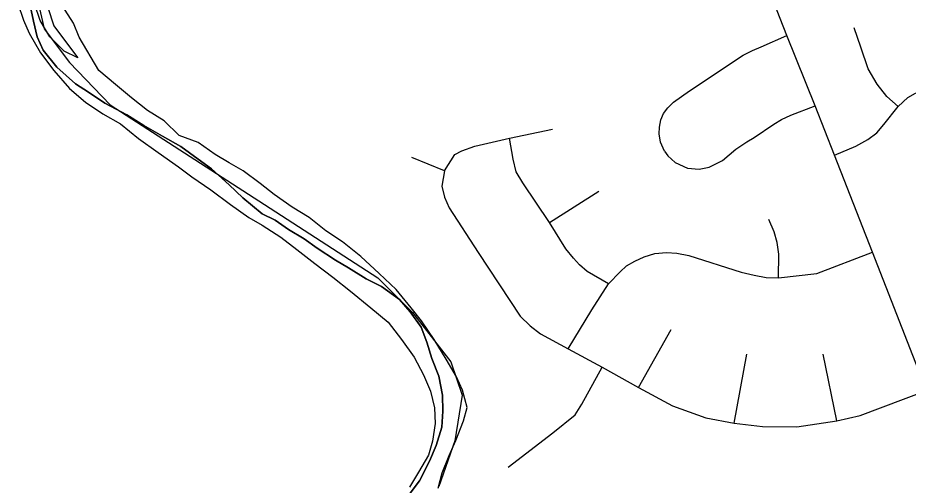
# Model space of a CAD drawing. Extents: x 114843 to 284848, y 317643 to 566895.
# Drawn here: x 137089 to 140529, y 385704 to 387508 of the extents above; entities that cross this region are included whole.
import ezdxf

# ---------------------------------------------------------------- set-up
doc = ezdxf.new("R2010")
doc.units = 0
for name, color, linetype in [('GM_X_Corporation', 7, 'Continuous'), ('GM_X_County', 7, 'Continuous'), ('GM_X_County_Road', 7, 'Continuous'), ('GM_X_Major_River', 7, 'Continuous'), ('GM_X_Township', 7, 'Continuous'), ('GM_X_Township_Road', 7, 'Continuous')]:
    doc.layers.add(name, color=color, linetype=linetype)

msp = doc.modelspace()

# ---------------------------------------------------------------- linework, layer by layer
at = {"layer": 'GM_X_Corporation'}
msp.add_lwpolyline([(137138.8, 387692.8), (137190.6, 387465.9), (137288.1, 387335.8), (137445.6, 387173), (138042.2, 386787.5), (138479.6, 386504.9), (138614.5, 386370.3), (138762.6, 386180.2), (138805.8, 386051.8), (138777, 385874.6), (138715.8, 385698.5)], dxfattribs=at)
at = {"layer": 'GM_X_County'}
for points in [[(137136.9, 387555.9), (137149, 387495.7), (137163.2, 387435.5), (137187.3, 387383.4), (137239.7, 387317.3), (137312.2, 387253.2), (137362.5, 387221.2), (137424.9, 387179.1), (137509.4, 387133.2), (137575.8, 387093.2), (137648.3, 387051.2), (137718.7, 387011.2), (137785.1, 386963.2), (137837.4, 386925.2), (137905.9, 386863.1), (137958.2, 386813), (138032.7, 386750.9), (138083, 386727), (138135.3, 386690.9), (138195.7, 386655), (138246, 386618.9), (138316.5, 386572.9), (138366.8, 386542.9), (138435.2, 386500.9), (138493.5, 386471), (138564, 386420.9), (138605.5, 386373), (138647.2, 386314.4), (138668.8, 386256.5), (138688.9, 386192.3), (138715.2, 386124.1), (138729.3, 386051.9), (138731.4, 385989.6), (138727.5, 385927.4), (138705.5, 385857), (138679.4, 385796.7), (138641.2, 385720.4), (138601.1, 385668.1)], [(138601.1, 385668.1), (138641.2, 385720.4), (138679.4, 385796.7), (138705.5, 385857), (138727.5, 385927.4), (138731.4, 385989.6), (138729.3, 386051.9), (138715.2, 386124.1), (138688.9, 386192.3), (138668.8, 386256.5), (138647.2, 386314.4), (138605.5, 386373), (138564, 386420.9), (138493.5, 386471), (138435.2, 386500.9), (138366.8, 386542.9), (138316.5, 386572.9), (138246, 386618.9), (138195.7, 386655), (138135.3, 386690.9), (138083, 386727), (138032.7, 386750.9), (137958.2, 386813), (137905.9, 386863.1), (137837.4, 386925.2), (137785.1, 386963.2), (137718.7, 387011.2), (137648.3, 387051.2), (137575.8, 387093.2), (137509.4, 387133.2), (137424.9, 387179.1), (137362.5, 387221.2), (137312.2, 387253.2), (137239.7, 387317.3), (137187.3, 387383.4), (137163.2, 387435.5), (137149, 387495.7), (137136.9, 387555.9)]]:
    msp.add_lwpolyline(points, dxfattribs=at)
at = {"layer": 'GM_X_County_Road'}
for points in [[(140391.4, 386603.1), (140245.1, 386977.5), (140169.3, 387168.1), (140061, 387440.4), (139931.7, 387769.2), (139846, 387994.7), (139767.9, 388183.5), (139761.4, 388199)], [(142099.1, 381713), (142088.9, 381742.4), (141700.9, 382868.6), (141606.5, 383138.5), (141484.1, 383494.9), (141351.5, 383870.1), (141253.6, 384157.7), (141166.9, 384425.1), (141095.4, 384647.6), (140966.2, 384988.9), (140939.1, 385079.5), (140919.6, 385156.9), (140898, 385275.8), (140882.3, 385360.8), (140853.3, 385451.5), (140825.4, 385542.2), (140600.2, 386069.1), (140391.4, 386603.1)]]:
    msp.add_lwpolyline(points, dxfattribs=at)
at = {"layer": 'GM_X_Major_River'}
for points in [[(137088.7, 387563.9), (137110.6, 387499.8), (137132.5, 387449.7), (137176.3, 387373.6), (137228.2, 387305.5), (137288.1, 387235.3), (137349.9, 387183.2), (137417.8, 387137), (137485.8, 387098.9), (137555.6, 387042.8), (137631.5, 386988.6), (137709.4, 386932.4), (137761.3, 386894.3), (137835.2, 386844.2), (137911.1, 386788), (137981, 386737.9), (138033, 386707.8), (138104.9, 386661.6), (138166.8, 386613.5), (138236.6, 386559.3), (138306.5, 386507.2), (138374.4, 386453), (138452.3, 386388.9), (138520.2, 386332.7), (138572, 386266.6), (138619.9, 386198.4), (138655.8, 386130.3), (138683.6, 386066.2), (138699.5, 386002.1), (138701.4, 385942), (138691.2, 385874), (138675.1, 385819.9), (138637, 385753.9), (138602.9, 385695.9)], [(137204.7, 387547.8), (137228.5, 387477.7), (137272.4, 387417.5), (137320.3, 387353.4), (137268.3, 387379.5), (137212.5, 387435.6), (137174.6, 387497.7), (137152.7, 387561.8)], [(138712.9, 385691.7), (138729, 385751.8), (138755.1, 385817.8), (138781.3, 385875.9), (138811.4, 385951.9), (138825.5, 386003.9), (138807.6, 386070.1), (138783.7, 386122.1), (138743.9, 386190.3), (138698, 386266.4), (138648.2, 386338.6), (138608.3, 386388.7), (138550.4, 386458.8), (138484.5, 386521), (138414.7, 386587.1), (138342.8, 386643.3), (138278.9, 386685.4), (138215, 386737.6), (138149.1, 386777.7), (138079.2, 386825.8), (138025.3, 386868), (137959.4, 386918.1), (137905.4, 386948.2), (137851.5, 386980.3), (137785.6, 387026.4), (137711.7, 387054.6), (137653.8, 387110.7), (137589.9, 387150.8), (137528, 387199), (137466.1, 387251.1), (137402.2, 387305.2), (137326.4, 387433.5), (137304.5, 387487.6), (137260.7, 387555.7)]]:
    msp.add_lwpolyline(points, dxfattribs=at)
at = {"layer": 'GM_X_Township'}
for points in [[(137136.9, 387555.9), (137149, 387495.7), (137163.2, 387435.5), (137187.3, 387383.4), (137239.7, 387317.3), (137312.2, 387253.2), (137362.5, 387221.2), (137424.9, 387179.1), (137509.4, 387133.2), (137575.8, 387093.2), (137648.3, 387051.2), (137718.7, 387011.2), (137785.1, 386963.2), (137837.4, 386925.2), (137905.9, 386863.1), (137958.2, 386813), (138032.7, 386750.9), (138083, 386727), (138135.3, 386690.9), (138195.7, 386655), (138246, 386618.9), (138316.5, 386572.9), (138366.8, 386542.9), (138435.2, 386500.9), (138493.5, 386471), (138564, 386420.9), (138605.5, 386373), (138647.2, 386314.4), (138668.8, 386256.5), (138688.9, 386192.3), (138715.2, 386124.1), (138729.3, 386051.9), (138731.4, 385989.6), (138727.5, 385927.4), (138705.5, 385857), (138679.4, 385796.7), (138641.2, 385720.4), (138601.1, 385668.1)], [(138601.1, 385668.1), (138641.2, 385720.4), (138679.4, 385796.7), (138705.5, 385857), (138727.5, 385927.4), (138731.4, 385989.6), (138729.3, 386051.9), (138715.2, 386124.1), (138688.9, 386192.3), (138668.8, 386256.5), (138647.2, 386314.4), (138605.5, 386373), (138564, 386420.9), (138493.5, 386471), (138435.2, 386500.9), (138366.8, 386542.9), (138316.5, 386572.9), (138246, 386618.9), (138195.7, 386655), (138135.3, 386690.9), (138083, 386727), (138032.7, 386750.9), (137958.2, 386813), (137905.9, 386863.1), (137837.4, 386925.2), (137785.1, 386963.2), (137718.7, 387011.2), (137648.3, 387051.2), (137575.8, 387093.2), (137509.4, 387133.2), (137424.9, 387179.1), (137362.5, 387221.2), (137312.2, 387253.2), (137239.7, 387317.3), (137187.3, 387383.4), (137163.2, 387435.5), (137149, 387495.7), (137136.9, 387555.9)]]:
    msp.add_lwpolyline(points, dxfattribs=at)
at = {"layer": 'GM_X_Township_Road'}
for p, q in [((138737, 386916.9), (138611.8, 386969)), ((139143.6, 386718.1), (139334.1, 386839.1)), ((139486.6, 386081.2), (139613.2, 386304.3)), ((139856.9, 385943.7), (139905.3, 386209.5)), ((140253.4, 385951.7), (140200.6, 386209.8))]:
    msp.add_line(p, q, dxfattribs=at)
for points in [[(140490.9, 387166.3), (140447.3, 387204.8), (140409.2, 387252.4), (140374.8, 387311.3), (140346.5, 387395.5), (140320.8, 387469.6)], [(139587.8, 386993), (139572.3, 387027.8), (139567.6, 387060.1), (139568.3, 387086.1), (139573.5, 387114.9), (139583.2, 387138.3), (139600.1, 387160.8), (139622.4, 387182.5), (139684.9, 387226), (139892, 387363.8), (139927.8, 387382.1), (139960.8, 387396.7), (140061, 387440.4)], [(140245.1, 386977.5), (140326.5, 387012.6), (140373.4, 387038.1), (140408.2, 387064.4), (140435.8, 387095.9), (140490.9, 387166.3), (140528.3, 387200.7), (140557.8, 387217.9), (140602.2, 387232.3), (140651.2, 387235.2), (140940.1, 387226.9), (141042, 387225.1), (141075.6, 387217.6), (141122.1, 387202.5), (141162.1, 387197.6), (141238.2, 387193)], [(139587.8, 386993), (139600.5, 386976), (139629.4, 386950.2), (139676.2, 386927.2), (139721.1, 386923.9), (139760.5, 386932.3), (139811.4, 386957.4), (139863.4, 387001.6), (139905.4, 387029.8), (139933.7, 387046.1), (140010.5, 387097.8), (140040, 387116), (140076.2, 387132.8), (140169.3, 387168.1)], [(138737, 386916.9), (138777.5, 386980.4), (138804.8, 386994.3), (138854.2, 387013.4), (138989.1, 387043.5), (139154.6, 387078.9)], [(139371.8, 386481.3), (139289.4, 386528.5), (139259.2, 386554.8), (139236, 386580.3), (139206.7, 386616), (139143.6, 386718.1), (139039.9, 386871.2), (139013.9, 386913.7), (139003.3, 386963.2), (138989.1, 387043.5)], [(138737, 386916.9), (138727.1, 386858.7), (138737.7, 386816), (138755.1, 386775.1), (138868.3, 386602.4), (139029.9, 386356.6), (139068.6, 386319.2), (139108.2, 386287.9), (139215.4, 386230.5), (139346.7, 386159.7), (139486.6, 386081.2), (139618.7, 386010.4), (139747.3, 385963.4), (139856.9, 385943.7), (139966.8, 385930.4), (140099.7, 385928.4), (140253.4, 385951.7), (140344.3, 385973.1), (140600.2, 386069.1)], [(140028, 386504.8), (140029.9, 386596.2), (140022.8, 386640.6), (140011.4, 386681.6), (139990.5, 386729.3)], [(139215.4, 386230.5), (139307.5, 386380.8), (139371.8, 386481.3), (139415.9, 386526.9), (139441.3, 386550.1), (139472.8, 386569.2), (139508.6, 386585.7), (139550.4, 386597.9), (139594.8, 386601.7), (139635.9, 386599.4), (139681.2, 386591.2), (139884.3, 386526.8), (139934.8, 386514.4), (139981, 386505.3), (140028, 386504.8), (140176.6, 386521.5), (140391.4, 386603.1)], [(138984, 385772.8), (139156.2, 385906.2), (139242.9, 385975.2), (139268.3, 386016.4), (139346.7, 386159.7)]]:
    msp.add_lwpolyline(points, dxfattribs=at)

doc.saveas('drawing.dxf')
